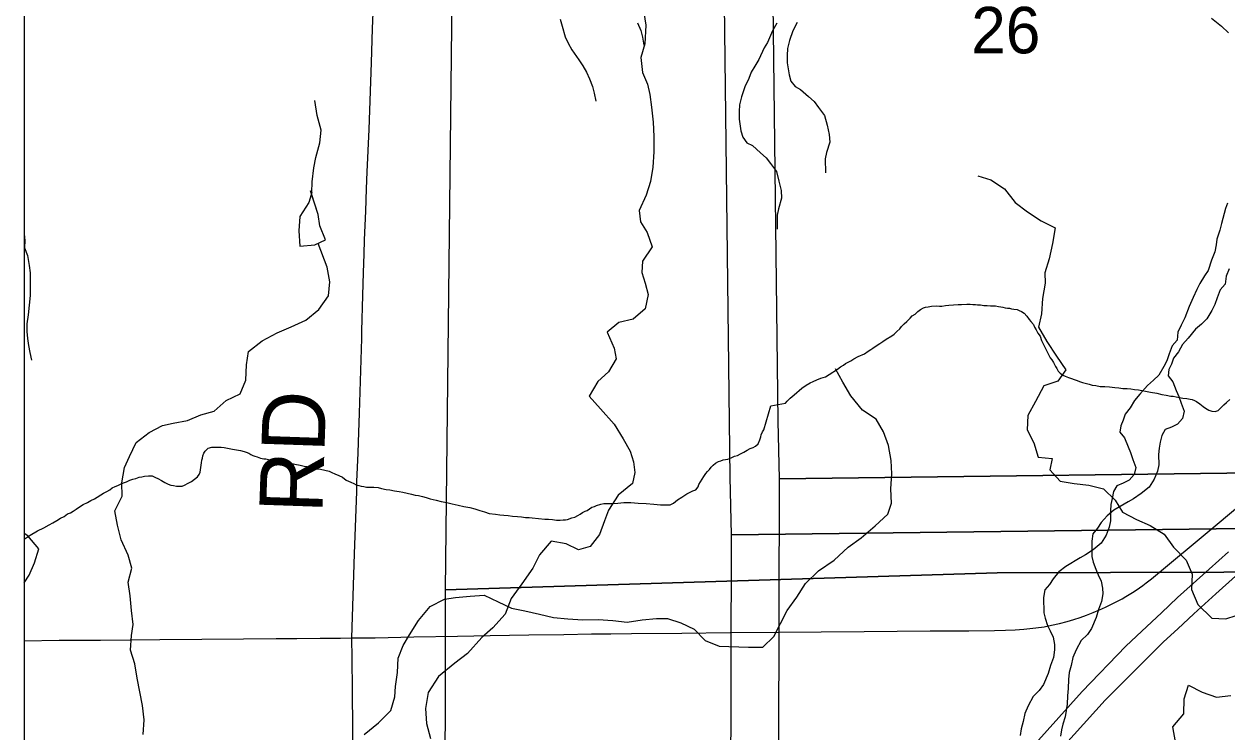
# Model space of a CAD drawing. Extents: x -21.1 to 50.3, y 0 to 22.1.
# Drawn here: x 2.1 to 3.182, y 16.75 to 17.387 of the extents above; entities that cross this region are included whole.
import ezdxf

# ---------------------------------------------------------------- set-up
doc = ezdxf.new("R2010")
doc.units = 0
for name, color, linetype in [('GM_X_County', 7, 'Continuous'), ('GM_X_County_Road', 7, 'Continuous'), ('GM_X_Interstate_Route', 7, 'Continuous'), ('GM_X_Minor_Lake', 7, 'Continuous'), ('GM_X_Minor_River', 7, 'Continuous'), ('GM_X_Section', 7, 'Continuous'), ('GM_X_Section_Text', 7, 'Continuous'), ('GM_X_State_Route', 7, 'Continuous'), ('GM_X_Township_Road', 7, 'Continuous'), ('GM_X_Township_Road_Text', 7, 'Continuous'), ('SH_Cut_Line', 7, 'Continuous')]:
    doc.layers.add(name, color=color, linetype=linetype)

msp = doc.modelspace()

# ---------------------------------------------------------------- linework, layer by layer
at = {"layer": 'GM_X_County'}
msp.add_lwpolyline([(8.9, 14.7464), (8.9, 20.9), (2.1, 20.9), (2.1, 14.1), (8.8932, 14.1)], dxfattribs=at)
at = {"layer": 'GM_X_County_Road'}
for points in [[(2.949, 16.8406), (2.95, 16.8406), (2.9733, 16.841), (2.983, 16.8411), (2.9917, 16.8415), (2.9995, 16.842), (3.0103, 16.8432), (3.0178, 16.8443), (3.0246, 16.8456), (3.0318, 16.8472), (3.0386, 16.8489), (3.0446, 16.8507), (3.0502, 16.8525), (3.0561, 16.8548), (3.0621, 16.857), (3.0678, 16.8594), (3.073, 16.8618), (3.0784, 16.8645), (3.0838, 16.8672), (3.0881, 16.8695), (3.0913, 16.8714), (3.0944, 16.8733), (3.0975, 16.8752), (3.1006, 16.8773), (3.1036, 16.8793), (3.1065, 16.8815), (3.1095, 16.8837), (3.1144, 16.8874), (3.1717, 16.9349), (3.2175, 16.9733)], [(2.1, 16.8317), (2.1001, 16.8317), (2.1317, 16.8321), (2.1688, 16.8323), (2.2222, 16.8327), (2.26, 16.8331), (2.2973, 16.8335), (2.3269, 16.8337), (2.3454, 16.8338), (2.3664, 16.8339), (2.3847, 16.8341), (2.395, 16.8342), (2.4159, 16.8344), (2.4506, 16.8352), (2.4899, 16.8358), (2.5194, 16.8363), (2.5543, 16.837), (2.5858, 16.8374), (2.6105, 16.8378), (2.6279, 16.838), (2.6467, 16.8383), (2.692, 16.8386), (2.7353, 16.839), (2.7787, 16.8394), (2.8172, 16.8397), (2.8558, 16.84), (2.9153, 16.8405), (2.949, 16.8406)]]:
    msp.add_lwpolyline(points, dxfattribs=at)
at = {"layer": 'GM_X_Interstate_Route'}
for points in [[(3.0102, 16.7393), (3.052, 16.7859), (3.0915, 16.8267), (3.1058, 16.8404), (3.1233, 16.8569), (3.1378, 16.8706), (3.1663, 16.8961), (3.1837, 16.9115)], [(3.0254, 16.7256), (3.0729, 16.7782), (3.1089, 16.8145), (3.1253, 16.8306), (3.138, 16.8425), (3.1526, 16.856), (3.1723, 16.8738), (3.19, 16.8897)]]:
    msp.add_lwpolyline(points, dxfattribs=at)
at = {"layer": 'GM_X_Minor_Lake'}
msp.add_line((2.1, 16.8837), (2.1047, 16.8907), dxfattribs=at)
msp.add_line((2.1, 16.8837), (2.1047, 16.8907), dxfattribs=at)
for points in [[(2.3589, 17.2351), (2.3562, 17.2259), (2.3482, 17.2134), (2.3471, 17.2005), (2.3482, 17.1868), (2.3615, 17.188)], [(2.3585, 17.2339), (2.3562, 17.2259), (2.3482, 17.2134), (2.3471, 17.2005), (2.3482, 17.1868), (2.3615, 17.188)], [(2.3615, 17.188), (2.3713, 17.1925), (2.366, 17.2051), (2.3645, 17.2153), (2.3576, 17.2366)], [(2.3615, 17.188), (2.3713, 17.1925), (2.366, 17.2051), (2.3645, 17.2153), (2.3585, 17.2339)], [(2.1047, 16.8907), (2.1094, 16.9018), (2.1134, 16.9144), (2.1033, 16.926), (2.1, 16.928)], [(2.1047, 16.8907), (2.1094, 16.9018), (2.1134, 16.9144), (2.1033, 16.926), (2.1, 16.928)]]:
    msp.add_lwpolyline(points, dxfattribs=at)
at = {"layer": 'GM_X_Minor_River'}
for points in [[(2.6576, 17.3971), (2.6594, 17.3857), (2.6585, 17.3687), (2.655, 17.3566), (2.6565, 17.3429), (2.6609, 17.3326), (2.6632, 17.3231), (2.6646, 17.3117), (2.666, 17.2984), (2.6667, 17.2855), (2.6666, 17.2715), (2.6658, 17.2578), (2.6638, 17.245), (2.6599, 17.2325), (2.6534, 17.2188), (2.6548, 17.2086), (2.6608, 17.1991), (2.6653, 17.1861), (2.6565, 17.1733), (2.656, 17.163), (2.659, 17.1535), (2.6616, 17.1433), (2.6589, 17.1304), (2.6482, 17.121), (2.6353, 17.118), (2.6246, 17.1094), (2.6309, 17.0949), (2.6328, 17.0854), (2.6259, 17.0737), (2.6163, 17.065), (2.6086, 17.0518), (2.6188, 17.0403), (2.6309, 17.0266), (2.6391, 17.0133), (2.6455, 17.0022), (2.6485, 16.9927), (2.6495, 16.9829), (2.6476, 16.973), (2.6346, 16.9625), (2.6258, 16.9492), (2.6223, 16.9394), (2.6177, 16.9273), (2.6093, 16.9163), (2.599, 16.9134), (2.5877, 16.9187), (2.5744, 16.9211), (2.5637, 16.909), (2.5579, 16.8969), (2.548, 16.8829), (2.5384, 16.8697), (2.533, 16.8557), (2.5219, 16.8433), (2.512, 16.8346), (2.499, 16.8203), (2.4875, 16.8116), (2.473, 16.7996), (2.4635, 16.7852), (2.4611, 16.7708), (2.4621, 16.7571), (2.4658, 16.7438)], [(2.5825, 17.391), (2.5841, 17.3846), (2.5869, 17.3751), (2.5896, 17.3694), (2.593, 17.3633), (2.5992, 17.3543), (2.6027, 17.349), (2.6061, 17.3433), (2.6089, 17.3372), (2.6116, 17.3304), (2.6131, 17.3243), (2.6144, 17.3171)], [(2.6521, 17.3877), (2.6549, 17.3809), (2.6564, 17.3748), (2.6576, 17.3676)], [(2.7773, 17.3873), (2.7735, 17.3804), (2.769, 17.3701), (2.766, 17.3651), (2.7612, 17.3548), (2.7574, 17.3487), (2.7541, 17.3434), (2.7522, 17.3376), (2.7485, 17.33), (2.7455, 17.3212), (2.7437, 17.314), (2.7433, 17.3079), (2.7434, 17.3011), (2.745, 17.2904), (2.7466, 17.2847), (2.7504, 17.2798), (2.7554, 17.2772), (2.7627, 17.2708), (2.7676, 17.2663), (2.7715, 17.261), (2.7769, 17.2538), (2.7792, 17.2451), (2.7812, 17.2367), (2.7816, 17.2299), (2.7787, 17.2203), (2.7776, 17.2146), (2.7777, 17.2021)], [(2.7955, 17.3881), (2.7918, 17.3805), (2.7888, 17.3717), (2.7869, 17.3645), (2.7866, 17.3584), (2.7867, 17.3516), (2.7883, 17.3409), (2.7899, 17.3352), (2.7937, 17.3303), (2.7987, 17.3277), (2.8059, 17.3213), (2.8109, 17.3168), (2.8148, 17.3115), (2.8202, 17.3043), (2.8225, 17.2956), (2.8245, 17.2872), (2.8249, 17.2804), (2.822, 17.2709), (2.8209, 17.2652), (2.821, 17.2526)], [(3.1685, 17.392), (3.1773, 17.3848), (3.1838, 17.3788)], [(2.3589, 17.2351), (2.3591, 17.2446), (2.3608, 17.2571), (2.3625, 17.2666), (2.366, 17.2796), (2.3674, 17.291), (2.3637, 17.3042), (2.3616, 17.3178)], [(2.9582, 17.2501), (2.97, 17.2465), (2.9822, 17.2384), (2.9919, 17.226), (3.003, 17.2175), (3.0153, 17.2094), (3.0279, 17.2031), (3.0255, 17.1891), (3.0223, 17.1753), (3.0184, 17.1628), (3.0189, 17.1533), (3.0165, 17.1396), (3.0156, 17.1259), (3.0128, 17.1137), (3.0202, 17.1009), (3.0291, 17.0878), (3.0373, 17.0754), (3.0303, 17.0651), (3.0175, 17.0611), (3.0102, 17.0469), (3.0032, 17.0343), (3.0027, 17.0214), (3.0086, 17.0097), (3.0126, 16.9969), (3.0251, 16.9956), (3.023, 16.9853), (3.0323, 16.9752), (3.0448, 16.9732), (3.058, 16.9715), (3.0713, 16.9683), (3.0817, 16.9582), (3.0883, 16.9474), (3.1009, 16.9408), (3.1132, 16.9353), (3.1258, 16.9275), (3.1343, 16.9159), (3.1455, 16.904), (3.151, 16.8915), (3.1505, 16.8779), (3.156, 16.8643), (3.1687, 16.852), (3.1812, 16.8515)], [(3.1828, 17.2255), (3.181, 17.2206), (3.1773, 17.2072), (3.1758, 17.2011), (3.1732, 17.1931), (3.1725, 17.1878), (3.1714, 17.1817), (3.1684, 17.1741), (3.1655, 17.1649), (3.1621, 17.16), (3.1579, 17.1531), (3.1553, 17.1477), (3.152, 17.1405), (3.1482, 17.1325), (3.1445, 17.1222), (3.1412, 17.1157), (3.1382, 17.1092), (3.1375, 17.102), (3.1329, 17.097), (3.1303, 17.0897), (3.1281, 17.0836), (3.1255, 17.0783), (3.121, 17.0707), (3.1161, 17.066), (3.1108, 17.0614), (3.104, 17.0534), (3.0991, 17.0477), (3.0954, 17.0412), (3.0909, 17.0354), (3.089, 17.0301), (3.0868, 17.0251), (3.0861, 17.0194), (3.0903, 17.0141), (3.0934, 17.0062), (3.0957, 17.0009), (3.0977, 16.9948), (3.1004, 16.9876), (3.0989, 16.9811), (3.0944, 16.9761), (3.0891, 16.9734), (3.0834, 16.9711)], [(2.1, 17.1978), (2.1, 17.1978), (2.1008, 17.1917), (2.1004, 17.1853), (2.1031, 17.1784), (2.1046, 17.1693), (2.1054, 17.1628), (2.1054, 17.1423), (2.1047, 17.1336), (2.1036, 17.1248), (2.1025, 17.1168), (2.1025, 17.11), (2.1032, 17.1035), (2.104, 17.0974), (2.1052, 17.091), (2.1067, 17.0841)], [(2.2071, 16.7472), (2.208, 16.7605), (2.2066, 16.7734), (2.2042, 16.7858), (2.2017, 16.7979), (2.1996, 16.8108), (2.1959, 16.8232), (2.1968, 16.8365), (2.1982, 16.8464), (2.1968, 16.8589), (2.1954, 16.8722), (2.1937, 16.8843), (2.1969, 16.8969), (2.1937, 16.9086), (2.1874, 16.9225), (2.1841, 16.9357), (2.1816, 16.9486), (2.1882, 16.9616), (2.188, 16.9737), (2.1904, 16.9874), (2.1948, 16.9974), (2.201, 17.01), (2.2125, 17.0189), (2.2245, 17.0252), (2.2343, 17.0273), (2.2471, 17.0298), (2.2592, 17.0349), (2.2712, 17.0381), (2.282, 17.0478), (2.2944, 17.0537), (2.2995, 17.066), (2.3, 17.08), (2.302, 17.0918), (2.3143, 17.1015), (2.3278, 17.1086), (2.3402, 17.1141), (2.3534, 17.12), (2.3653, 17.1297), (2.3738, 17.142), (2.3751, 17.1545), (2.3726, 17.1678), (2.3647, 17.1892)], [(3.1844, 17.1662), (3.1815, 17.1597), (3.1808, 17.1525), (3.1762, 17.1475), (3.1736, 17.1403), (3.1714, 17.1342), (3.1688, 17.1288), (3.1643, 17.1212), (3.1594, 17.1166), (3.1541, 17.112), (3.1473, 17.1039), (3.1424, 17.0982), (3.1387, 17.0917), (3.1342, 17.0859), (3.1323, 17.0806), (3.1301, 17.0756), (3.1294, 17.0699), (3.1336, 17.0646), (3.1367, 17.0567), (3.139, 17.0514), (3.141, 17.0453), (3.1437, 17.0381), (3.1422, 17.0316), (3.1377, 17.0266), (3.1324, 17.0239), (3.1267, 17.0216)], [(2.7718, 17.0429), (2.7851, 17.0454), (2.7867, 17.0473), (2.7894, 17.0499), (2.7928, 17.0529), (2.7998, 17.0589), (2.8036, 17.0615), (2.8074, 17.0637), (2.8101, 17.0648), (2.8132, 17.0663), (2.817, 17.0678), (2.8212, 17.0692), (2.8243, 17.0711), (2.8319, 17.0759), (2.8346, 17.0782), (2.8373, 17.0797), (2.8392, 17.0811), (2.8415, 17.0823), (2.8438, 17.0834), (2.8465, 17.0852), (2.8504, 17.0875), (2.8561, 17.0897), (2.8596, 17.0923), (2.8619, 17.0938), (2.8638, 17.0949), (2.8657, 17.0964), (2.8699, 17.099), (2.8726, 17.1008), (2.8757, 17.1031), (2.8807, 17.1061), (2.883, 17.1075), (2.8853, 17.1098), (2.888, 17.1124), (2.8895, 17.1143), (2.8918, 17.1169), (2.8942, 17.1188), (2.8972, 17.1218), (2.8992, 17.1241), (2.9019, 17.1255), (2.9042, 17.1278), (2.9065, 17.1297), (2.9092, 17.1311), (2.9111, 17.1319), (2.9134, 17.1322), (2.9164, 17.1326), (2.921, 17.1329), (2.9236, 17.1328), (2.9259, 17.1328), (2.929, 17.1332), (2.932, 17.1335), (2.9404, 17.1341), (2.9434, 17.1341), (2.9484, 17.1344), (2.9514, 17.1344), (2.9537, 17.1343), (2.956, 17.1343), (2.9579, 17.1339), (2.9605, 17.1339), (2.9636, 17.1334), (2.9666, 17.1334), (2.9697, 17.133), (2.9723, 17.1329), (2.9742, 17.1329), (2.9769, 17.1325), (2.9788, 17.1321), (2.9807, 17.1317), (2.9829, 17.1313), (2.9848, 17.1309), (2.9867, 17.1308), (2.9886, 17.1304), (2.9905, 17.13), (2.9936, 17.1296), (2.9955, 17.1288), (2.9974, 17.128), (3, 17.1265), (3.0022, 17.1238), (3.0045, 17.1207), (3.006, 17.1188), (3.0082, 17.1161), (3.0093, 17.1138), (3.0108, 17.1115), (3.0123, 17.1084), (3.0142, 17.1057), (3.0156, 17.1019), (3.0175, 17.0977), (3.0197, 17.0935), (3.0216, 17.0897), (3.0234, 17.0862), (3.0249, 17.0843), (3.0264, 17.082), (3.0282, 17.0785), (3.0294, 17.0766), (3.0305, 17.0743), (3.0323, 17.0724), (3.0346, 17.0705), (3.0369, 17.0697), (3.0399, 17.0685), (3.0475, 17.0657), (3.0497, 17.0649), (3.0524, 17.0641), (3.0585, 17.0625)], [(2.4061, 16.7473), (2.4188, 16.7577), (2.4299, 16.7689), (2.4335, 16.7811), (2.4341, 16.7906), (2.4361, 16.8032), (2.4366, 16.8161), (2.441, 16.8275), (2.4469, 16.8371), (2.455, 16.8498), (2.4653, 16.8625), (2.4784, 16.8692), (2.4883, 16.8705), (2.5015, 16.8718), (2.5139, 16.8728), (2.5265, 16.8666), (2.5387, 16.8611), (2.5505, 16.8587), (2.5638, 16.8555), (2.5763, 16.8527), (2.5892, 16.8514), (2.6028, 16.8505), (2.6165, 16.8507), (2.6297, 16.8498), (2.6426, 16.8485), (2.6562, 16.8506), (2.669, 16.8516), (2.6789, 16.8518), (2.691, 16.8478), (2.7029, 16.842), (2.7129, 16.8319), (2.7254, 16.8268), (2.7519, 16.8258), (2.7648, 16.826), (2.7745, 16.8356), (2.7807, 16.8471), (2.7865, 16.859), (2.7954, 16.8709), (2.8031, 16.8832), (2.8147, 16.8944), (2.8289, 16.9041), (2.8415, 16.9157), (2.8531, 16.9243), (2.8658, 16.9351), (2.8773, 16.9456), (2.8805, 16.9555), (2.8799, 16.9684), (2.8808, 16.9817), (2.8802, 16.9938), (2.8777, 17.0074), (2.8734, 17.0195), (2.8667, 17.0311), (2.8545, 17.0392), (2.844, 17.052), (2.8366, 17.0644), (2.83, 17.0764)], [(3.0585, 17.0625), (3.0611, 17.0617), (3.0645, 17.0613), (3.0683, 17.0605), (3.0725, 17.0604), (3.0767, 17.06), (3.0816, 17.0596), (3.085, 17.0591), (3.0888, 17.0587), (3.0926, 17.0586), (3.096, 17.0582), (3.0991, 17.0578), (3.1029, 17.0574), (3.1074, 17.0565), (3.1135, 17.0553), (3.1192, 17.0545), (3.1237, 17.0533), (3.1275, 17.0525), (3.1317, 17.0516), (3.134, 17.0516), (3.1366, 17.0512), (3.1397, 17.0504), (3.1427, 17.05), (3.1461, 17.0495), (3.1492, 17.0491), (3.1511, 17.0487), (3.153, 17.0479), (3.1548, 17.0468), (3.1579, 17.0448), (3.1609, 17.0425), (3.1631, 17.0409), (3.1661, 17.039), (3.1688, 17.0382), (3.1718, 17.0378), (3.1745, 17.0389), (3.1772, 17.0415), (3.1795, 17.0438), (3.1818, 17.046), (3.1849, 17.0486)], [(2.611, 16.9517), (2.6133, 16.9524), (2.6152, 16.9532), (2.6191, 16.9546), (2.6217, 16.955), (2.6263, 16.9552), (2.6297, 16.9552), (2.6343, 16.9555), (2.6396, 16.9561), (2.6461, 16.956), (2.6525, 16.9555), (2.6597, 16.955), (2.6666, 16.9545), (2.6726, 16.954), (2.6768, 16.9539), (2.6795, 16.9539), (2.6814, 16.9538), (2.6845, 16.9553), (2.6879, 16.9583), (2.6918, 16.9609), (2.6964, 16.9638), (2.7018, 16.9664), (2.7045, 16.9675), (2.7064, 16.9701), (2.7072, 16.9723), (2.7115, 16.9795), (2.7135, 16.9821), (2.715, 16.984), (2.7166, 16.9858), (2.7181, 16.9877), (2.7201, 16.9896), (2.722, 16.9914), (2.7247, 16.9929), (2.727, 16.9936), (2.7289, 16.9943), (2.7312, 16.9947), (2.7331, 16.995), (2.7362, 16.9961), (2.7392, 16.9976), (2.7419, 16.9983), (2.7446, 16.9997), (2.7477, 17.0012), (2.7507, 17.0031), (2.7534, 17.0045), (2.7561, 17.0056), (2.758, 17.0067), (2.7604, 17.0089), (2.7619, 17.0123), (2.7628, 17.015), (2.7632, 17.0169), (2.7644, 17.0195), (2.7655, 17.0214), (2.7718, 17.0429)], [(3.1267, 17.0216), (3.1237, 17.0163), (3.1223, 17.0102), (3.1212, 17.0048), (3.1208, 16.9991), (3.1209, 16.99), (3.1198, 16.9843), (3.1168, 16.977), (3.1123, 16.9698), (3.1052, 16.964), (3.0984, 16.9594), (3.0934, 16.9567), (3.0806, 16.949), (3.0745, 16.944), (3.0693, 16.9379), (3.0659, 16.9329), (3.0617, 16.9279), (3.0607, 16.9211), (3.0608, 16.9074), (3.062, 16.9024), (3.0643, 16.896), (3.0666, 16.8911), (3.0693, 16.8854), (3.0705, 16.8789), (3.0706, 16.874), (3.0695, 16.8671), (3.0669, 16.8599), (3.0647, 16.8527), (3.0606, 16.8427), (3.0568, 16.8374), (3.0512, 16.832), (3.0467, 16.8236), (3.0437, 16.8167), (3.0422, 16.8095), (3.0404, 16.803), (3.0397, 16.7969), (3.0394, 16.7886), (3.039, 16.7821), (3.0387, 16.7745), (3.0376, 16.7688), (3.0369, 16.7631), (3.0347, 16.7566), (3.0336, 16.7516), (3.0325, 16.7459)], [(2.2629, 17.0023), (2.2657, 17.0049), (2.2691, 17.0059), (2.2714, 17.0059), (2.274, 17.0059), (2.2775, 17.0058), (2.2801, 17.0054), (2.2831, 17.0049), (2.2877, 17.0041), (2.2911, 17.0033), (2.2949, 17.0028), (2.2979, 17.002), (2.2998, 17.0012), (2.3021, 17.0004), (2.304, 16.9992), (2.3058, 16.9984), (2.3077, 16.9976), (2.3096, 16.9972), (2.3126, 16.996), (2.3157, 16.9952), (2.3176, 16.9952), (2.3198, 16.9947), (2.3221, 16.9943), (2.3255, 16.9939), (2.3289, 16.9934), (2.3331, 16.9926), (2.3384, 16.9917), (2.3437, 16.9905), (2.3483, 16.9897), (2.352, 16.9888), (2.357, 16.988), (2.3604, 16.9872), (2.3638, 16.9863), (2.3668, 16.9859), (2.3744, 16.9842), (2.377, 16.9831), (2.3797, 16.9819), (2.3831, 16.9803), (2.3864, 16.9787), (2.3898, 16.976), (2.394, 16.9744), (2.3966, 16.9732), (2.3989, 16.972), (2.4011, 16.9712), (2.4034, 16.9708), (2.4057, 16.9704), (2.408, 16.9699), (2.4114, 16.9699), (2.4148, 16.9698), (2.4186, 16.9694), (2.4216, 16.9686), (2.4258, 16.9677), (2.4292, 16.9673), (2.4334, 16.9664), (2.4375, 16.966), (2.4409, 16.9652), (2.4447, 16.9643), (2.4485, 16.9635), (2.4519, 16.9627), (2.455, 16.9622), (2.4584, 16.9614), (2.4618, 16.9606), (2.4655, 16.9594), (2.4708, 16.9581), (2.4754, 16.9569), (2.4803, 16.9561), (2.4852, 16.9548), (2.4905, 16.9536), (2.4958, 16.9524), (2.5011, 16.9515), (2.5057, 16.9503), (2.5102, 16.9487), (2.5144, 16.9475), (2.5185, 16.9462), (2.5242, 16.9454), (2.528, 16.9449), (2.5318, 16.9445), (2.5356, 16.9444), (2.5394, 16.9436), (2.5439, 16.9435), (2.5477, 16.943), (2.5512, 16.9426), (2.5546, 16.9425), (2.5572, 16.9421), (2.5686, 16.9411), (2.572, 16.9411), (2.5754, 16.9406), (2.5792, 16.9402), (2.5823, 16.9401), (2.585, 16.9404), (2.5872, 16.9404), (2.5891, 16.9407), (2.593, 16.9422), (2.5956, 16.9429), (2.5983, 16.9444), (2.6003, 16.9455), (2.6026, 16.947), (2.6049, 16.9481), (2.6068, 16.9488), (2.6087, 16.9503), (2.611, 16.9517)], [(2.1, 16.923), (2.1056, 16.9266), (2.1122, 16.9306), (2.1179, 16.9332), (2.1226, 16.9358), (2.126, 16.9376), (2.1295, 16.9398), (2.1329, 16.942), (2.136, 16.9435), (2.1391, 16.9457), (2.1418, 16.9468), (2.1441, 16.9483), (2.1468, 16.9501), (2.1498, 16.952), (2.1533, 16.9542), (2.1571, 16.956), (2.1602, 16.9578), (2.1633, 16.9593), (2.1714, 16.9645), (2.1744, 16.9659), (2.1771, 16.9674), (2.1794, 16.9693), (2.1821, 16.9704), (2.1844, 16.9714), (2.1863, 16.9722), (2.1894, 16.9736), (2.1921, 16.9747), (2.1952, 16.9762), (2.1978, 16.9769), (2.2005, 16.9776), (2.2036, 16.9787), (2.2059, 16.979), (2.2085, 16.9797), (2.212, 16.98), (2.2154, 16.98), (2.2184, 16.9784), (2.2203, 16.9776), (2.2237, 16.9757), (2.2267, 16.9741), (2.2297, 16.9725), (2.232, 16.9717), (2.2346, 16.9713), (2.2373, 16.9708), (2.2399, 16.9708), (2.2422, 16.9708), (2.2445, 16.9715), (2.2476, 16.9733), (2.2506, 16.9748), (2.2533, 16.977), (2.2561, 16.9792), (2.2576, 16.9811), (2.2584, 16.9834), (2.2597, 16.9917), (2.2601, 16.994), (2.2605, 16.9959), (2.261, 16.9981), (2.2618, 17.0004), (2.2629, 17.0023)], [(3.0834, 16.9711), (3.0804, 16.9658), (3.079, 16.9597), (3.0779, 16.9543), (3.0776, 16.9486), (3.0776, 16.9395), (3.0765, 16.9338), (3.0736, 16.9265), (3.0691, 16.9193), (3.0619, 16.9135), (3.0551, 16.9089), (3.0502, 16.9062), (3.0373, 16.8985), (3.0312, 16.8935), (3.026, 16.8874), (3.0226, 16.8824), (3.0185, 16.8774), (3.0174, 16.8706), (3.0175, 16.8569), (3.0187, 16.8519), (3.021, 16.8455), (3.0233, 16.8406), (3.026, 16.8349), (3.0272, 16.8284), (3.0273, 16.8235), (3.0262, 16.8166), (3.0236, 16.8094), (3.0214, 16.8021), (3.0173, 16.7922), (3.0135, 16.7869), (3.0079, 16.7815), (3.0034, 16.7731), (3.0004, 16.7662), (2.9989, 16.759), (2.9971, 16.7525), (2.9964, 16.7464)], [(3.1812, 16.8515), (3.1906, 16.8545)], [(3.1909, 16.7105), (3.1788, 16.7115), (3.1699, 16.6995), (3.1575, 16.6955), (3.1464, 16.7033), (3.1461, 16.717), (3.1444, 16.7302), (3.1359, 16.7407), (3.1337, 16.7543), (3.1434, 16.7658), (3.1439, 16.7795), (3.1478, 16.7917), (3.16, 16.7855), (3.173, 16.7808), (3.1858, 16.7825)]]:
    msp.add_lwpolyline(points, dxfattribs=at)
at = {"layer": 'GM_X_Section'}
for points in [[(2.7666, 18.0085), (3.8045, 18.0148), (3.8217, 16.9904), (2.7797, 16.9773), (2.7786, 17.0292), (2.7674, 17.957)], [(2.7233, 17.958), (3.7612, 17.9643), (3.7784, 16.9399), (2.7365, 16.9268), (2.7353, 16.9787), (2.7241, 17.9065)], [(2.4907, 17.8912), (3.4809, 17.9078), (3.4856, 16.8942), (2.9755, 16.8927), (2.4791, 16.8774)], [(3.8217, 16.9904), (3.8359, 15.9702), (2.7784, 15.9607), (2.7773, 16.0074), (2.7797, 16.9773)], [(3.7784, 16.9399), (3.7926, 15.9197), (2.7351, 15.9102), (2.734, 15.9568), (2.7365, 16.9268)], [(3.4856, 16.8942), (3.4867, 15.8836), (2.5208, 15.8578), (2.478, 15.8578), (2.4791, 16.8774), (2.9755, 16.8927)]]:
    msp.add_lwpolyline(points, close=True, dxfattribs=at)
at = {"layer": 'GM_X_State_Route'}
msp.add_lwpolyline([(6.5128, 14.6032), (6.5142, 14.9441), (6.5146, 15.0349), (6.514, 15.0936), (6.5146, 15.3031), (6.5159, 15.4923), (6.5198, 16.0826), (6.5212, 16.2452), (6.5232, 16.4681), (6.5222, 16.8567), (6.5201, 17.6965), (6.5205, 17.7208), (6.522, 17.8104), (5.3307, 17.7918), (3.9402, 17.7717), (3.4415, 17.7683), (3.3026, 17.7626), (3.033, 17.7583), (2.7321, 17.7529), (2.4285, 17.7463), (2.1, 17.7402), (2.1, 14.1)], dxfattribs=at)
at = {"layer": 'GM_X_Township_Road'}
msp.add_lwpolyline([(2.3964, 16.7047), (2.3959, 16.7519), (2.3954, 16.7874), (2.3951, 16.8157), (2.395, 16.8342), (2.3973, 16.9099), (2.3994, 16.966), (2.3995, 16.9748), (2.4007, 17.0004), (2.401, 17.0103), (2.4017, 17.0363), (2.4038, 17.1037), (2.404, 17.1104), (2.4049, 17.1422), (2.4055, 17.163), (2.4061, 17.1796), (2.4064, 17.1925), (2.4074, 17.2183), (2.4081, 17.2382), (2.4087, 17.2537), (2.4104, 17.2918), (2.4126, 17.3521), (2.4135, 17.3822), (2.4149, 17.4188)], dxfattribs=at)
at = {"layer": 'SH_Cut_Line'}
msp.add_lwpolyline([(6.5295, 20.9), (2.1, 20.9), (2.1, 14.1), (6.5099, 14.1), (6.5113, 14.2435), (6.5111, 14.2942), (6.513, 14.4147), (6.5128, 14.6032), (6.5142, 14.9441), (6.5146, 15.0349), (6.514, 15.0936), (6.5146, 15.3031), (6.5159, 15.4923), (6.5198, 16.0826), (6.5212, 16.2452), (6.5232, 16.4681), (6.5222, 16.8567), (6.5201, 17.6965), (6.5205, 17.7208), (6.522, 17.8104), (6.5223, 18.3569), (6.5225, 18.9778), (6.5227, 19.3467), (6.5298, 20.3986)], close=True, dxfattribs=at)

# ---------------------------------------------------------------- texts
at = {"layer": 'GM_X_Section_Text'}
msp.add_text('26', height=0.04186, rotation=0, dxfattribs=at).set_placement((2.9522, 17.3602))
at = {"layer": 'GM_X_Township_Road_Text'}
msp.add_text('RD', height=0.05682, rotation=88.0262, dxfattribs=at).set_placement((2.3683, 16.9459))

doc.saveas('drawing.dxf')
